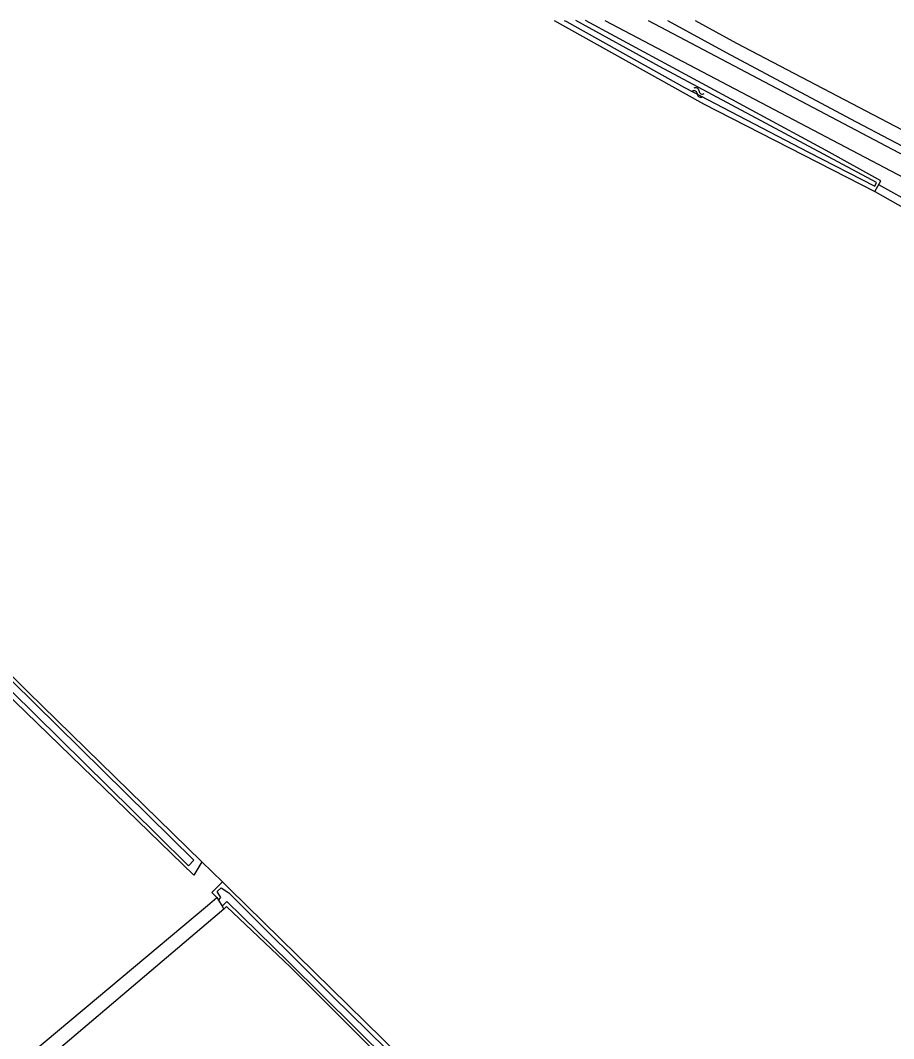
# Model space of a CAD drawing. Extents: x 136000 to 138005, y 398500 to 400500.
# Drawn here: x 136740.1 to 136851.9, y 400369.6 to 400500 of the extents above; entities that cross this region are included whole.
import ezdxf

# ---------------------------------------------------------------- set-up
doc = ezdxf.new("R2010")
doc.units = 0
for name, color, linetype in [('gg-knt-bronhoudergrens', 7, 'Continuous'), ('gg-knt-onverhard', 7, 'Continuous'), ('gg-kntw-bovenkant insteek waterloop', 7, 'Continuous'), ('gg-kntw-waterlijn', 7, 'Continuous'), ('gg-kwrk-duiker nz buis', 7, 'Continuous'), ('gt-grn-groengrens', 7, 'Continuous'), ('gt-grn-vlakafsluiter', 7, 'Continuous'), ('gt-symb-watersymbool', 7, 'Continuous')]:
    doc.layers.add(name, color=color, linetype=linetype)

# ---------------------------------------------------------------- blocks, each defined once
blk = doc.blocks.new('gt0-WA')
at = {"layer": 'gt-symb-watersymbool'}
for centre, start, end in [((-0.32, 0.02), 28.0725, 151.9275), ((0.43, 0.42), 208.0725, 331.9275), ((-0.32, -0.43), 28.0725, 151.9275), ((0.43, -0.03), 208.0725, 331.9275)]:
    blk.add_arc(centre, 0.425, start, end, dxfattribs=at)

msp = doc.modelspace()

# ---------------------------------------------------------------- linework, layer by layer
at = {"layer": 'gg-knt-bronhoudergrens'}
msp.add_line((136763.32, 400392.21), (136765.93, 400389.65), dxfattribs=at)
at = {"layer": 'gg-knt-onverhard'}
for p, q in [((136814.89, 400500), (136913.42, 400448.13)), ((136820.46, 400500), (136893.53, 400461.35))]:
    msp.add_line(p, q, dxfattribs=at)
at = {"layer": 'gg-kntw-bovenkant insteek waterloop'}
for p, q in [((136763.32, 400392.21), (136762.28, 400390.5)), ((136765.93, 400389.65), (136766.79, 400388.81)), ((136764.01, 400386.61), (136765.23, 400387.63))]:
    msp.add_line(p, q, dxfattribs=at)
for points in [[(136808.43, 400500), (136827.53, 400489.29), (136849.49, 400478.09)], [(136849.49, 400478.09), (136850.24, 400479.46), (136843.26, 400483.31), (136816.23, 400497.93), (136812.45, 400500)], [(136822.94, 400500), (136830.98, 400495.57), (136847.08, 400487.01), (136893.58, 400462.59), (136894.07, 400462.37)], [(136826.49, 400500), (136831.76, 400497.08), (136869.55, 400477.3), (136895.12, 400463.83)], [(136682.33, 400471.64), (136705.34, 400449.06), (136724.83, 400430.18), (136741.02, 400414), (136763.32, 400392.21)], [(136762.28, 400390.5), (136726.43, 400425.27), (136683.52, 400467.33), (136680.86, 400469.98)], [(136765.23, 400387.63), (136764.57, 400388.28), (136765.93, 400389.65)], [(136838.35, 400318.41), (136827.87, 400328.91), (136766.79, 400388.81)], [(136705.65, 400337.95), (136732.15, 400359.92), (136764.01, 400386.61)], [(136766.13, 400386.15), (136731.91, 400357.14), (136707.17, 400336.16)], [(136766.13, 400386.15), (136766.46, 400386.49), (136774.67, 400378.73), (136841.16, 400312.18)]]:
    msp.add_lwpolyline(points, dxfattribs=at)
at = {"layer": 'gg-kntw-waterlijn'}
for points in [[(136809.71, 400500), (136810, 400499.84), (136825.11, 400491.4), (136840.97, 400483.1), (136849.47, 400478.78), (136849.71, 400479.23), (136821.91, 400494.09), (136811.21, 400500)], [(136681.9, 400470.1), (136694.88, 400457.44), (136714.09, 400438.52), (136757.54, 400395.72), (136761.59, 400391.72), (136762.29, 400392.43), (136709.88, 400444.06), (136682.64, 400470.9), (136681.9, 400470.1)], [(136765.43, 400387.31), (136765.72, 400387.64), (136765.27, 400388.39), (136765.76, 400388.88), (136766.77, 400388.24), (136780.08, 400374.98), (136798.26, 400357.13), (136818.3, 400337.46), (136838.43, 400317.57), (136841.81, 400314.02), (136841.06, 400313.31), (136834.28, 400320.41), (136817.88, 400336.56), (136795.81, 400358.17), (136774.46, 400379.35), (136766.49, 400387.12), (136765.91, 400386.52)]]:
    msp.add_lwpolyline(points, dxfattribs=at)
at = {"layer": 'gg-kwrk-duiker nz buis'}
msp.add_line((136849.96, 400478.96), (136854.98, 400476.18), dxfattribs=at)
at = {"layer": 'gt-grn-groengrens'}
msp.add_line((136849.49, 400478.09), (136854.4, 400475.32), dxfattribs=at)
at = {"layer": 'gt-grn-vlakafsluiter'}
for p, q in [((136765.23, 400387.63), (136765.43, 400387.31)), ((136765.43, 400387.31), (136765.91, 400386.52)), ((136765.91, 400386.52), (136766.13, 400386.15))]:
    msp.add_line(p, q, dxfattribs=at)

# ---------------------------------------------------------------- block references
at = {"layer": 'gt-symb-watersymbool', "rotation": -27.000654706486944}
msp.add_blockref('gt0-WA', (136826.82, 400490.79), dxfattribs=at)

doc.saveas('drawing.dxf')
